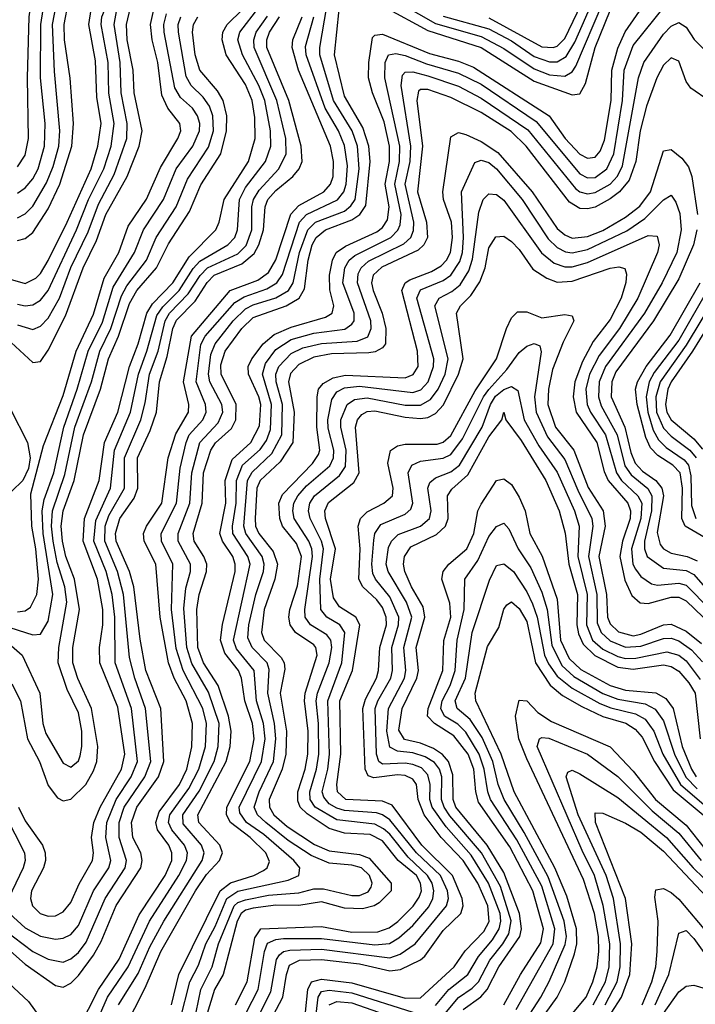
# Model space of a CAD drawing. Header units: inches. Extents: x 501365 to 657855, y 482276 to 547543.
# Tile 476 of 656: x 576575 to 578354, y 527071 to 529663. Entities that reach past the tile are written whole.
import ezdxf

# ---------------------------------------------------------------- set-up
doc = ezdxf.new("R2010")
doc.units = ezdxf.units.IN
doc.header["$MEASUREMENT"] = 0
doc.layers.add('A5572', color=7, linetype='Continuous')

msp = doc.modelspace()

# ---------------------------------------------------------------- linework, layer by layer
at = {"layer": 'A5572', "color": 5}
for points, elevation in [([(576550, 528979.9), (576590, 528968.9), (576617.8, 528982.2), (576630, 528994.5), (576650, 529028.6), (576700.8, 529130), (576763.2, 529270), (576781.2, 529330), (576789.6, 529390), (576778.7, 529458.7), (576774.9, 529554.9), (576757.5, 529650), (576763.9, 529690), (576807.2, 529790), (576816.9, 529830), (576813.9, 529850), (576803.3, 529870), (576743.1, 529943.1), (576717.6, 529990), (576717.7, 530000)], 3580), ([(576552.9, 528812.9), (576610, 528760.4), (576630, 528763.2), (576650, 528792.7), (576696.2, 528883.8), (576742.4, 529010), (576777.9, 529082.1), (576802.2, 529150), (576858.2, 529250), (576889.8, 529330), (576897.9, 529370), (576876.6, 529470), (576873.8, 529530), (576858.7, 529610), (576856.6, 529650), (576870.6, 529710), (576913.4, 529790), (576921.5, 529830), (576910.1, 529870), (576827, 529970), (576811.7, 530000)], 3520), ([(576570, 529275.9), (576590, 529305.9), (576598.6, 529350), (576596, 529510), (576600.4, 529670), (576609.2, 529730), (576629.2, 529810), (576626.7, 529830), (576599.2, 529890), (576581.3, 529970), (576581.5, 530000)], 3680), ([(576570, 529141.7), (576590, 529152.2), (576610, 529172.3), (576646.4, 529233.6), (576663.8, 529276.2), (576678.3, 529330), (576681.5, 529370), (576666.7, 529526.8), (576661.6, 529650), (576675.8, 529724.2), (576705.8, 529810), (576706, 529830), (576698.4, 529850), (576655.5, 529910), (576636.9, 529970), (576637.6, 530000)], 3640), ([(576570, 528914.3), (576590, 528909.8), (576610, 528911.9), (576630, 528924.4), (576650.2, 528949.8), (576725.3, 529110), (576756.9, 529190), (576796.7, 529270), (576815.9, 529330), (576824, 529390), (576809.8, 529469.8), (576808.7, 529550), (576790.3, 529650), (576791.3, 529670), (576841.5, 529790), (576852.9, 529830), (576850.5, 529850), (576840.8, 529870), (576773.5, 529950), (576748.4, 529990), (576746, 530000)], 3560), ([(576570, 529206.6), (576590, 529220.4), (576610, 529243.9), (576623.7, 529270), (576640.8, 529330), (576642.7, 529390), (576630.3, 529510), (576631, 529650), (576643.1, 529730), (576668.6, 529810), (576666.9, 529830), (576624.6, 529904.6), (576609.7, 529970), (576610.2, 530000)], 3660), ([(576570, 529082.1), (576590, 529086.9), (576610, 529103), (576650, 529165.2), (576681.2, 529230), (576712.8, 529330), (576716.7, 529390), (576708.7, 529508.7), (576693.6, 529610), (576692.3, 529650), (576703.6, 529710), (576736.3, 529790), (576742.9, 529830), (576727.3, 529867.3), (576683.4, 529923.4), (576661.7, 529981.7), (576661.3, 530000)], 3620), ([(576570, 528859.5), (576610, 528847.8), (576630, 528856), (576650, 528876.9), (576680, 528930), (576710, 529010.5), (576755.4, 529104.6), (576782.7, 529177.3), (576824.5, 529255.5), (576857.3, 529350), (576858.4, 529390), (576842.2, 529470), (576839.5, 529550), (576824, 529650), (576831.1, 529690), (576880.4, 529799.6), (576887.9, 529830), (576876.6, 529870), (576800.2, 529960.2), (576780.7, 529990), (576777.3, 530000)], 3540), ([(577810, 529667.9), (577950, 529591.3), (577979.2, 529590), (577990, 529593.5), (578010, 529613.8), (578119.4, 529840.6)], 3280), ([(576835.1, 527070), (576887.5, 527152.5), (576918, 527222), (576955.2, 527290), (577055.6, 527450), (577061, 527470), (577054.1, 527490), (577005.8, 527545.8), (577004.4, 527570), (577047.4, 527632.6), (577086.9, 527710), (577097.4, 527750), (577100.6, 527810), (577072.6, 527892.6), (577028.4, 527968.4), (577015.7, 528010), (577007.1, 528112.9), (577013.1, 528166.9), (577025.4, 528210), (577025.2, 528230), (576992.9, 528290), (576992.2, 528310), (577023, 528390), (577028.2, 528470), (577049.8, 528550), (577098.1, 528601.9), (577109.8, 528630), (577107.7, 528650), (577075.8, 528710), (577072.4, 528730), (577078.2, 528781.8), (577089.6, 528810), (577137.3, 528870), (577170, 528901.7), (577190, 528912.3), (577250, 528930.7), (577282.8, 528950), (577295.1, 528970), (577311.5, 529050), (577333.8, 529110), (577353.9, 529130), (577430, 529159.1), (577447.3, 529172.6), (577458.2, 529190), (577468.8, 529270), (577464.2, 529330), (577450.3, 529370), (577401.5, 529450), (577365.3, 529570), (577365.1, 529590), (577394.9, 529765.1)], 3240), ([(576974.8, 527070), (576994.2, 527150), (577102.8, 527370), (577130, 527391.3), (577191.9, 527410), (577216.8, 527423.2), (577227.1, 527430), (577233.3, 527446.7), (577223.4, 527470), (577181.8, 527510), (577130.4, 527550), (577120, 527570), (577121, 527590), (577180.8, 527710), (577192.5, 527770), (577187.9, 527810), (577167.9, 527870), (577159.2, 527930), (577151, 527950), (577115.2, 527995.2), (577104.4, 528030), (577109.1, 528070.9), (577142.2, 528210), (577143, 528230), (577136.1, 528250), (577109.2, 528290), (577102.5, 528310), (577118.1, 528390), (577116, 528450), (577135.1, 528504.9), (577184.2, 528550), (577206.3, 528593.7), (577209.7, 528650), (577205, 528670), (577177.5, 528730), (577176.8, 528750), (577186.1, 528770), (577216, 528810), (577245.5, 528834.5), (577290, 528853.3), (577380.4, 528879.6), (577398.3, 528890), (577402.6, 528910), (577391.8, 528951.8), (577390.7, 528990), (577398.5, 529030), (577408.4, 529050), (577432.9, 529067), (577515.8, 529104.2), (577530, 529115.8), (577543.8, 529136.2), (577547.9, 529170), (577537.8, 529230), (577548.6, 529290), (577548.8, 529330), (577534.4, 529394.4), (577503.8, 529470), (577493.1, 529510), (577494.2, 529550), (577504.2, 529615.8), (577510, 529622.5), (577530, 529624.4), (577654.2, 529574.2), (577730, 529553.9), (577770, 529538.1), (577968.7, 529410), (578011.4, 529350), (578050, 529308.7), (578070, 529298.3), (578090, 529301.2), (578102.9, 529317.1), (578114.3, 529345.7), (578132.2, 529450), (578134.2, 529530), (578150, 529588.2), (578168.9, 529631.1), (578250.8, 529749.2)], 3180), ([(577535.6, 529730), (577670, 529653.1), (577790, 529618.8), (577850, 529587.5), (577930, 529533.5), (577970, 529518), (578010, 529514.4), (578030, 529525.5), (578039.4, 529540.6), (578110, 529707.6)], 3240), ([(577690, 529672), (577810, 529639.2), (577870, 529607.3), (577930, 529566.4), (577970, 529552.3), (577990, 529552.4), (578013.7, 529566.3), (578036.6, 529603.4), (578091.3, 529728.7)], 3260), ([(576548.9, 527310), (576590, 527272.5), (576630, 527250.6), (576670, 527242.3), (576690, 527245), (576710, 527255.3), (576730, 527278.6), (576769.7, 527370), (576810.2, 527430), (576815.2, 527450), (576801.8, 527510), (576804.9, 527550), (576829.3, 527610), (576868.5, 527670), (576885.1, 527710), (576869.4, 527850), (576826.5, 527970), (576825.7, 528090), (576818.6, 528150), (576803.4, 528210), (576770.3, 528290), (576775.5, 528344.5), (576814.4, 528430), (576825.2, 528530), (576866.9, 528630), (576887.9, 528730), (576910.4, 528790), (576936, 528884), (576952.5, 528907.5), (576994.8, 528950), (577032.2, 529007.8), (577050, 529027.7), (577123.1, 529070), (577141.9, 529090), (577149, 529110), (577154.2, 529190), (577170, 529221.1), (577222.2, 529290), (577236.3, 529330), (577235.6, 529370), (577220.5, 529450), (577204.6, 529490), (577162.1, 529570), (577150, 529610), (577155.1, 529630), (577204.7, 529695.3)], 3360), ([(576570, 528104.6), (576590, 528106.9), (576603.6, 528116.4), (576620.2, 528150), (576624.7, 528190), (576618.1, 528270), (576607.4, 528330), (576605.2, 528414.8), (576638, 528542), (576690, 528674), (576724.5, 528790), (576770, 528887.5), (576797.9, 528982.1), (576836.2, 529050), (576860.7, 529119.3), (576909.6, 529190.5), (576946.1, 529273.9), (576991.7, 529350), (576999.2, 529370), (576997.3, 529390), (576965.4, 529430), (576950, 529464.1), (576939.4, 529550), (576924.2, 529610), (576920, 529650), (576928.9, 529690)], 3480), ([(576572.6, 527590), (576590, 527553.9), (576635.5, 527490), (576642.7, 527470), (576643.6, 527450), (576637.8, 527430), (576606.8, 527370), (576604, 527350), (576608.8, 527330), (576629.5, 527310), (576650, 527303.4), (576670, 527304.1), (576690, 527314.3), (576710, 527339), (576731.6, 527388.4), (576767.2, 527450), (576769.7, 527470), (576764.6, 527510), (576770.3, 527550), (576787.4, 527590), (576843.5, 527690), (576851.8, 527730), (576833.6, 527853.6), (576786.6, 527970), (576785.1, 528010), (576794.3, 528070), (576794.5, 528110), (576780, 528190), (576742.3, 528290), (576746.1, 528350), (576784.2, 528450), (576798.6, 528550), (576833.9, 528630), (576864.2, 528750), (576887, 528810), (576909.7, 528890.3), (576925, 528915), (576978.5, 528970), (577021.4, 529038.6), (577091.9, 529110), (577100.7, 529130), (577113.2, 529190), (577177.3, 529290), (577195, 529350), (577194.7, 529405.3), (577187.6, 529450), (577170, 529492.2), (577119.2, 529570), (577108.2, 529610), (577110.2, 529630), (577121.4, 529650), (577161.9, 529690)], 3380), ([(576770, 526846.9), (576905.9, 527114.1), (576946.9, 527210), (577037.9, 527370), (577067.3, 527412.7), (577101.7, 527450), (577109.4, 527470), (577102.1, 527490), (577046.7, 527550), (577043.9, 527570), (577118.5, 527710), (577129, 527750), (577132, 527790), (577125.2, 527830), (577097.7, 527910), (577059.5, 527970), (577044.7, 528010), (577041.6, 528110), (577048, 528150), (577067.2, 528210), (577068.1, 528230), (577060.4, 528250), (577034.3, 528290), (577031.8, 528310), (577056, 528390), (577058.8, 528470), (577078.1, 528530), (577090.6, 528549.4), (577133, 528587), (577144.5, 528610), (577145.1, 528650), (577105.7, 528730), (577105.2, 528754.8), (577116.1, 528790), (577160.2, 528850), (577190, 528878.8), (577276.8, 528910), (577311.3, 528930), (577325.2, 528954.8), (577334.6, 529030), (577345.6, 529070), (577355.9, 529090), (577380.3, 529110), (577450, 529135.7), (577470.4, 529150), (577486.4, 529173.6), (577497.6, 529290), (577494.5, 529330), (577478.7, 529378.7), (577430, 529461.5), (577404.4, 529570), (577416.3, 529690)], 3220), ([(576998, 527030), (577023.1, 527130), (577046, 527174), (577065.8, 527230), (577090, 527275.5), (577120.8, 527350), (577150, 527368.9), (577282.4, 527397.6), (577309.9, 527410.1), (577312.7, 527430), (577297.3, 527450), (577217.8, 527517.8), (577172.1, 527550), (577155.3, 527575.3), (577153.5, 527590), (577212.3, 527710), (577221.5, 527770), (577217.4, 527810), (577198.5, 527870), (577192.6, 527950), (577146.5, 528006.5), (577138.6, 528030), (577181.8, 528230), (577175.9, 528250), (577136.6, 528310), (577135.3, 528330), (577145, 528390), (577145.9, 528450), (577162.2, 528490), (577208.6, 528531.4), (577224.7, 528555.3), (577235.7, 528584.3), (577238.4, 528650), (577214.3, 528730), (577222.3, 528757.7), (577250, 528794.6), (577290, 528821.1), (577350, 528837.5), (577431.5, 528848.5), (577450, 528861.3), (577455.4, 528870), (577455.7, 528890), (577426, 528970), (577431, 529010), (577442.4, 529030), (577457.9, 529042.1), (577552.4, 529090), (577571, 529109), (577577, 529123), (577579.4, 529150), (577562.4, 529230), (577574.7, 529290), (577576.3, 529330), (577536.4, 529510), (577537.6, 529550), (577546.5, 529570), (577565.7, 529574.3), (577590, 529568.4), (577646.3, 529546.3), (577730, 529522.5), (577790, 529493), (577934.9, 529394.9), (578050, 529257.1), (578070, 529246.8), (578090, 529247.6), (578120.8, 529270), (578139.6, 529310), (578162.2, 529450), (578166.8, 529530), (578190, 529594.6), (578276.7, 529703.3)], 3160), ([(577536.1, 529696.1), (577650, 529634.5), (577790, 529589.7), (577930, 529501.3), (578030, 529465.2), (578050, 529467.5), (578064.7, 529495.3), (578090.3, 529590), (578130, 529687.2)], 3220), ([(576507.3, 527287.3), (576610, 527210.3), (576650, 527190.1), (576690, 527182.4), (576710, 527190.7), (576730, 527207.9), (576750, 527234.4), (576800.7, 527350), (576853.2, 527430), (576856.7, 527450), (576837.2, 527510), (576837.5, 527550), (576850.8, 527590), (576904.9, 527670), (576920.4, 527710), (576906.6, 527850), (576878.1, 527930), (576864.3, 527984.3), (576848.9, 528150), (576833, 528210), (576799.7, 528290), (576800.3, 528330), (576810, 528358), (576851.4, 528430), (576851.4, 528510), (576894.1, 528610), (576905.8, 528654.2), (576917.3, 528730), (576939.8, 528790), (576957.9, 528870), (576969.7, 528890.3), (577019.1, 528940.9), (577050.4, 528989.6), (577069.8, 529010), (577150, 529047), (577171.7, 529068.3), (577186.6, 529110), (577186.8, 529170), (577191.2, 529190), (577205.5, 529214.5), (577257.1, 529270), (577276.5, 529310), (577275.7, 529350), (577252.5, 529450), (577193, 529590), (577191.7, 529610), (577197.5, 529630), (577227.5, 529672.5)], 3340), ([(576518.7, 527238.7), (576590, 527176.9), (576670, 527120.7), (576690, 527116.6), (576710, 527126.4), (576730, 527146.9), (576770, 527200.4), (576790, 527236.5), (576829.2, 527330.8), (576894.1, 527430), (576897.8, 527450), (576893.9, 527470), (576873.4, 527510), (576869.5, 527550), (576883.9, 527590), (576940.6, 527670), (576954.6, 527710), (576946.6, 527850), (576907.2, 527950), (576892.2, 528032.2), (576875.6, 528170), (576864.6, 528210), (576829.8, 528290), (576827.3, 528310), (576839.2, 528350), (576876.6, 528403.4), (576886.3, 528430), (576885.8, 528510), (576918.8, 528581.2), (576935.6, 528630), (576943.3, 528710), (576963.8, 528776.1), (576978.2, 528850), (576988.2, 528871.8), (577037.7, 528922.3), (577069.1, 528970.9), (577087.3, 528990), (577159.7, 529020.3), (577192.7, 529047.3), (577205.3, 529070), (577217.4, 529110), (577221.6, 529170), (577228.4, 529190), (577250, 529213.6), (577294.7, 529250), (577310.8, 529270), (577319.2, 529290), (577316.6, 529330), (577283.8, 529450), (577226.1, 529590), (577225.6, 529610), (577232.6, 529630), (577259.4, 529670)], 3320), ([(576530, 528068.7), (576610, 528043.7), (576630, 528045.4), (576650, 528079.7), (576662.5, 528150), (576637, 528310), (576634.5, 528370), (576640.2, 528399.8), (576665.1, 528470), (576691.5, 528590), (576726.9, 528690), (576756, 528790), (576793.2, 528866.8), (576821.6, 528958.4), (576877.5, 529050), (576900.9, 529110), (576953.9, 529190), (576987.5, 529270), (577031.5, 529330), (577048.7, 529370), (577049.7, 529390), (577043.7, 529410), (577029.9, 529430), (576998.4, 529458.4), (576983.8, 529483.8), (576955.7, 529630), (576954.4, 529650), (576962.1, 529677.9)], 3460), ([(576554.3, 528014.3), (576581.9, 527990), (576628.2, 527890), (576636.1, 527810), (576644.2, 527784.2), (576690, 527705.6), (576710, 527695.5), (576730, 527712), (576734.5, 527725.5), (576739.3, 527750), (576739, 527790), (576730, 527838.7), (576700, 527900), (576676.5, 527970), (576678.2, 528010), (576699.3, 528130), (576693.9, 528170), (576674.2, 528234.2), (576663.7, 528290), (576659.4, 528330), (576662, 528370), (576694, 528466), (576720.9, 528590), (576764.3, 528710), (576786, 528790), (576815.6, 528850), (576843.8, 528936.2), (576857.8, 528962.2), (576908.9, 529030), (576934.9, 529090), (576986.9, 529170), (577016.8, 529243.2), (577072.8, 529327.2), (577085.2, 529370), (577083.5, 529410), (577075.1, 529435.1), (577058.7, 529458.7), (577026.9, 529490), (577013.4, 529513.4), (576993, 529630), (576992.8, 529650), (576999.3, 529670)], 3440), ([(576554.8, 527914.8), (576578, 527870), (576595.7, 527770), (576627.6, 527710), (576650, 527646.9), (576674.6, 527614.6), (576690, 527606.9), (576710, 527611.1), (576749.4, 527650), (576770, 527685.7), (576778.2, 527710), (576781.2, 527750), (576764.4, 527850), (576728.6, 527928.6), (576715.4, 527970), (576714.9, 528010), (576732.5, 528110), (576719.3, 528190), (576696.7, 528250), (576688.1, 528290), (576684.9, 528330), (576690.3, 528370), (576719.1, 528450), (576743.4, 528570), (576788.3, 528690), (576809.5, 528770.5), (576835.9, 528830), (576864.2, 528915.8), (576884.2, 528950), (576935.9, 529010), (576966.9, 529073.1), (577022.3, 529157.7), (577051.8, 529228.2), (577105.1, 529310), (577120.2, 529370), (577120.3, 529410), (577111, 529450), (577095.9, 529475.9), (577049.3, 529530), (577037.7, 529570), (577030.7, 529630), (577033.3, 529650), (577044.6, 529670)], 3420), ([(576730, 527006.5), (576782.5, 527110), (576837.3, 527190), (576890, 527306.8), (576958.4, 527410), (576975.7, 527450), (576975.8, 527470), (576968.3, 527490), (576938.3, 527530), (576933.8, 527550), (576942.5, 527577.5), (576995.7, 527650), (577015.2, 527690), (577028.7, 527748.7), (577030.5, 527810), (577013.6, 527870), (576981.6, 527930), (576966.9, 527970), (576944.9, 528090), (576933.4, 528230), (576903.2, 528290), (576901, 528310), (576908.8, 528330), (576950, 528390), (576965.8, 528510), (576986.8, 528573.2), (577019.4, 528630), (577020.6, 528650), (577006.4, 528710), (577027.8, 528830), (577129.2, 528950), (577202.6, 528977.4), (577230, 528997.3), (577249.2, 529030.8), (577289.2, 529150.8), (577310, 529173.8), (577375.7, 529210), (577393.2, 529230), (577400.1, 529250), (577401.7, 529290), (577393.4, 529330), (577309.5, 529530), (577292.2, 529590), (577294.6, 529610), (577319.2, 529670)], 3280), ([(576741, 526939), (576806.3, 527090), (576860.9, 527170), (576917.4, 527290), (576994.2, 527410), (577014.8, 527450), (577016.8, 527470), (577009.1, 527490), (576975.6, 527530), (576967.2, 527550), (576970.6, 527570), (577020.5, 527639.5), (577046.7, 527690), (577064.6, 527750), (577067.5, 527810), (577057.8, 527850), (577005.3, 527950), (576987.5, 528007.5), (576974.6, 528110), (576978.2, 528230), (576948.6, 528290), (576947.7, 528310), (576987.9, 528390), (576997.7, 528482.3), (577013.4, 528550), (577021.9, 528570), (577057.1, 528610), (577066.2, 528630), (577064.8, 528650), (577040.1, 528710), (577051.9, 528808.1), (577063.8, 528830), (577141.6, 528918.4), (577166.3, 528933.7), (577225.6, 528954.4), (577252.1, 528970), (577267.5, 528992.5), (577311.7, 529130), (577330, 529150.4), (577411.7, 529188.3), (577428.4, 529210), (577434.5, 529230), (577438.2, 529278.2), (577430, 529332.1), (577414.2, 529370), (577379.2, 529430), (577329.1, 529570), (577328, 529592), (577349.5, 529670)], 3260), ([(577039.5, 527050), (577052.1, 527110), (577082, 527170), (577099, 527230), (577140, 527330), (577150, 527339), (577170, 527346.5), (577230, 527358), (577310, 527364.2), (577350, 527375.4), (577375.3, 527375.3), (577450, 527357.8), (577470, 527357.8), (577492.9, 527367.1), (577500.2, 527379.8), (577503.4, 527390), (577496.3, 527410), (577475.4, 527430), (577450, 527437.3), (577390, 527442.8), (577342.5, 527462.5), (577282.3, 527502.3), (577223.4, 527550), (577201.1, 527570), (577192.9, 527590), (577205.8, 527630), (577243.1, 527710), (577249.7, 527770), (577246.3, 527810), (577228.3, 527890), (577232.5, 527952.5), (577226.8, 527970), (577187.6, 528010), (577175.9, 528035.9), (577178.6, 528070), (577197, 528150), (577217.3, 528210), (577219.2, 528230), (577213.7, 528250), (577170.3, 528310), (577165.3, 528330), (577175, 528450), (577187.7, 528472.3), (577238.9, 528521.1), (577265, 528570), (577267.2, 528650), (577250.8, 528710), (577249.8, 528730), (577257.5, 528750), (577290, 528784.5), (577320.7, 528799.3), (577370, 528810.3), (577463.3, 528816.7), (577491.7, 528828.3), (577500.8, 528850), (577499.9, 528870), (577464.2, 528970), (577466.2, 528993.8), (577473.8, 529010), (577493.1, 529026.9), (577586.9, 529073.1), (577605.3, 529090), (577612.4, 529107.6), (577613.1, 529130), (577590.1, 529229.9), (577602.9, 529290), (577605.1, 529330), (577579.8, 529490), (577582.9, 529517.1), (577590, 529524.6), (577610, 529525.6), (577650, 529514.8), (577730, 529487.8), (577790, 529456.5), (577912.6, 529372.6), (578038.3, 529218.3), (578050, 529209.4), (578070, 529204.5), (578090, 529208.1), (578130, 529230.3), (578148.8, 529251.2), (578162, 529278), (578204.4, 529510), (578217.8, 529550), (578270, 529624.4), (578290, 529645.5), (578310, 529655.2), (578330, 529643.5), (578351, 529611), (578410, 529551.3)], 3140), ([(578390, 529449.6), (578342.3, 529482.3), (578330, 529500.2), (578310, 529553.9), (578290, 529562.7), (578270, 529542.8), (578252.3, 529510), (578225, 529435), (578208.9, 529370), (578196.9, 529290), (578179.3, 529240.7), (578154.5, 529210), (578130, 529191.2), (578090, 529169.8), (578070, 529164.8), (578050, 529166.2), (578022.7, 529182.7), (577908.4, 529330), (577868.6, 529368.6), (577790, 529418.4), (577710, 529458.4), (577650, 529479.4), (577630, 529479.3), (577625, 529475), (577620.8, 529450), (577635.9, 529330), (577622.6, 529210), (577646.5, 529130), (577649.2, 529090), (577639.4, 529070), (577623.9, 529056.1), (577528.6, 529011.4), (577505.6, 528990), (577501.7, 528970), (577505.6, 528950), (577529.6, 528890), (577539.4, 528850), (577538.2, 528810), (577530, 528798.9), (577511.3, 528788.7), (577494, 528786), (577396.4, 528783.6), (577350, 528775), (577310, 528755.4), (577288, 528732), (577283, 528710), (577297.7, 528630), (577294, 528550), (577260.6, 528499.4), (577208.2, 528450), (577199.6, 528430), (577195, 528350), (577196.4, 528330), (577204.7, 528310), (577242.9, 528262.9), (577254.3, 528230), (577247, 528190), (577218.9, 528110), (577211.5, 528050), (577218.8, 528030), (577263.6, 527983.6), (577271.5, 527970), (577273.1, 527953.1), (577261.2, 527890), (577277.5, 527790), (577276.1, 527730), (577266.6, 527690), (577231.8, 527610), (577233, 527590), (577244.2, 527570), (577279.4, 527539.4), (577351.5, 527491.5), (577390, 527475), (577470, 527465.7), (577495.4, 527455.4), (577553.3, 527390), (577553.1, 527370), (577521.8, 527338.2), (577508.3, 527330), (577477.9, 527322.1), (577430, 527324.4), (577370, 527341), (577310, 527331.5), (577250, 527331.7), (577190, 527324.4), (577170, 527318.8), (577158.6, 527310), (577148.1, 527290), (577110.7, 527150), (577088, 527110), (577055.8, 527004.2)], 3120), ([(577143.5, 527070), (577174.6, 527130), (577194.2, 527245.8), (577209.9, 527270), (577370, 527275.6), (577450, 527260.9), (577518.5, 527261.5), (577547.7, 527272.3), (577570.8, 527289.2), (577610.8, 527329.2), (577627, 527353), (577632.6, 527370), (577630.8, 527390), (577619.6, 527410), (577572, 527450), (577530, 527501.4), (577497.8, 527517.8), (577430, 527521.9), (577390, 527533.5), (577332.1, 527572.1), (577314, 527590), (577307.1, 527607.1), (577307.8, 527630), (577326.8, 527690), (577333.8, 527730), (577334.5, 527790), (577324.9, 527870), (577326.4, 527890), (577358.1, 527990), (577355.3, 528010), (577350, 528017.1), (577301.8, 528050), (577287, 528070), (577283.8, 528090), (577286.8, 528110), (577307, 528173), (577316.8, 528250), (577304.1, 528284.1), (577267.6, 528330), (577259.8, 528350), (577257.9, 528390), (577266.8, 528413.2), (577345.7, 528494.3), (577361.9, 528518.1), (577365.4, 528530), (577357.4, 528590), (577358.2, 528670), (577362, 528690), (577374.4, 528705.6), (577400.2, 528719.8), (577432.9, 528727.1), (577590, 528719.9), (577611.2, 528728.8), (577624.1, 528750), (577622.3, 528790), (577581.4, 528950), (577590, 528970), (577602, 528978), (577659.6, 529000.4), (577685, 529015), (577699.1, 529030), (577709.1, 529050), (577714.9, 529090), (577712.3, 529130), (577690.8, 529190), (577689.1, 529210), (577710, 529354.5), (577730, 529365.7), (577750, 529360.5), (577790, 529342.1), (577833.7, 529313.7), (577924.2, 529210), (577990, 529113.3), (578010, 529096.2), (578030, 529088.1), (578070, 529092.4), (578110, 529108.4), (578170, 529142.9), (578207.6, 529172.4), (578236.1, 529210), (578270, 529318), (578290, 529321.5), (578318, 529298), (578335.4, 529275.4), (578344.2, 529250), (578359.6, 529150)], 3080), ([(577171.1, 527048.9), (577202.9, 527110), (577219.5, 527210), (577228.1, 527231.9), (577250, 527242.1), (577270, 527244.6), (577370, 527244.6), (577510, 527227.3), (577548.6, 527231.4), (577573.5, 527246.5), (577610, 527278.8), (577652.5, 527327.5), (577663.2, 527350), (577665.2, 527370), (577660.9, 527390), (577649.2, 527410), (577598, 527458), (577550, 527518.7), (577533.4, 527533.4), (577510, 527544.9), (577410, 527556.5), (577352.8, 527590), (577340.4, 527610), (577338.7, 527630), (577356.6, 527690), (577362.4, 527730), (577361.8, 527810), (577355.6, 527870), (577359, 527890), (577390, 527970), (577396.7, 528010), (577394, 528030), (577383.9, 528043.9), (577340.8, 528070), (577326.5, 528090), (577325.6, 528110), (577345.8, 528250), (577344.5, 528270), (577336.8, 528290), (577298.3, 528350), (577294, 528370), (577296.6, 528390), (577307.2, 528410), (577330, 528435.8), (577391.4, 528488.6), (577401.4, 528510), (577402.1, 528530), (577387.6, 528587.6), (577386.5, 528610), (577396.9, 528663.1), (577410, 528683), (577430, 528694), (577470, 528698.2), (577610, 528681.5), (577631, 528689), (577650.7, 528710), (577665, 528750), (577665.2, 528770), (577620.9, 528930), (577630, 528951.4), (577690, 528976.8), (577709.8, 528990.2), (577734, 529026), (577740.6, 529050), (577743.4, 529090), (577738.1, 529210), (577773, 529287), (577790, 529293.1), (577810, 529286.6), (577830, 529270.6), (577898.2, 529190), (577966.1, 529086.1), (577990, 529063.2), (578012, 529052), (578030, 529049.5), (578070, 529058), (578173.2, 529106.8), (578220.6, 529139.4), (578270, 529188.4), (578290, 529201.3), (578302.6, 529182.6), (578312.7, 529152.7), (578316.4, 529110), (578305.5, 529050), (578266.1, 528970), (578219.6, 528890), (578117.6, 528750), (578100.8, 528710), (578098.7, 528670), (578106.1, 528646.1), (578148.1, 528570), (578168.4, 528488.4), (578184.6, 528464.6), (578228.5, 528428.5), (578239.7, 528410), (578238.2, 528370), (578219.8, 528290), (578219.8, 528270), (578227.3, 528250), (578270, 528219.3), (578330, 528213.2), (578350, 528202.6), (578410, 528133.3)], 3060), ([(577196, 527024), (577236.1, 527103.9), (577251.3, 527188.8), (577258.9, 527201.1), (577269.7, 527210.3), (577286.2, 527213.8), (577370, 527216), (577550, 527193.7), (577576.6, 527203.4), (577616.2, 527230), (577699, 527330), (577703.7, 527350), (577701.5, 527370), (577682.7, 527410), (577619.5, 527470), (577550, 527556.4), (577530, 527570.1), (577514.7, 527574.7), (577430, 527581.2), (577410, 527587.5), (577390, 527599), (577376, 527616), (577371.9, 527630), (577386.8, 527690), (577391.1, 527730), (577386.7, 527870), (577423, 527970), (577431.2, 528050), (577418, 528070), (577383.9, 528090), (577367.9, 528110), (577365.1, 528190), (577375, 528270), (577370.2, 528290.2), (577339.9, 528350), (577335.6, 528370), (577339, 528390), (577351.2, 528410), (577417.2, 528462.8), (577433.1, 528486.9), (577434.6, 528530), (577420.7, 528590), (577420.5, 528610), (577437.2, 528650), (577457.1, 528662.9), (577490, 528667.7), (577590, 528648.1), (577630, 528648.2), (577656.9, 528663.1), (577677.2, 528690), (577695.4, 528730), (577703, 528770), (577667.7, 528910), (577679.3, 528930), (577712.6, 528947.4), (577734.9, 528965.1), (577758, 529002), (577767.6, 529032.4), (577783.8, 529156.2), (577795.2, 529190), (577810, 529204.5), (577830, 529202.5), (577850, 529187.7), (577949, 529049), (577981.9, 529021.9), (578010, 529012.2), (578030, 529012.6), (578070, 529023.5), (578230, 529094.9), (578253, 529093), (578258.2, 529070), (578254.1, 529050), (578202.5, 528930), (578154.2, 528850), (578100.6, 528779.4), (578075, 528730), (578065.6, 528690), (578069.2, 528650), (578077.7, 528630), (578117.6, 528570), (578146.1, 528470), (578159.6, 528450), (578202.3, 528410), (578212.6, 528390), (578210, 528350), (578186, 528270), (578189.3, 528230), (578196.4, 528216.4), (578210, 528197.4), (578238.2, 528178.2), (578254.6, 528174.6), (578310, 528179.8), (578330, 528174.8), (578392.6, 528110)], 3040), ([(577225.5, 527010), (577268, 527090), (577277.4, 527150), (577286, 527174), (577312.3, 527187.7), (577370, 527189), (577470, 527177.9), (577550, 527159.4), (577577.4, 527162.6), (577630, 527187.8), (577641.9, 527198.1), (577690, 527265.8), (577736.3, 527310), (577742.6, 527330), (577740.5, 527350), (577714.7, 527410), (577633.8, 527490), (577555.5, 527595.5), (577530, 527606.1), (577433.9, 527610), (577411.8, 527630), (577410.3, 527650), (577420.3, 527730), (577418.5, 527870), (577451.2, 527950), (577470.7, 528070), (577459.8, 528090), (577417.4, 528117.4), (577401.1, 528141.1), (577393.6, 528190), (577406.5, 528270), (577380.1, 528350), (577378.9, 528370), (577388.1, 528391.9), (577455.2, 528444.8), (577469.3, 528470), (577459.5, 528590), (577465, 528610), (577476.4, 528623.6), (577490, 528631.3), (577510, 528633), (577590, 528616.5), (577630, 528613), (577650, 528616.1), (577670, 528626.3), (577690.5, 528649.5), (577730.5, 528730), (577742.5, 528770), (577724.8, 528890), (577735.6, 528910), (577762.8, 528937.2), (577787, 528973), (577801, 529010), (577810, 529062.2), (577828.4, 529091.6), (577850, 529093), (577870, 529078.7), (577890, 529058.2), (577926.4, 529006.4), (577962.7, 528982.7), (577990, 528971.7), (578030, 528974.7), (578130, 529008.9), (578152.2, 529012.2), (578168.4, 529008.4), (578172.9, 528992.9), (578170.7, 528970.7), (578158.2, 528930), (578130, 528873.8), (578084.6, 528815.4), (578056.5, 528763.5), (578036.8, 528710), (578032.3, 528670), (578040.5, 528630), (578094.4, 528550), (578113.8, 528473.8), (578124.7, 528450), (578176.2, 528390), (578183.1, 528370), (578182, 528350), (578161.9, 528290), (578154.8, 528250), (578167.9, 528187.9), (578187, 528147), (578208.3, 528128.3), (578230, 528125.9), (578290, 528143.1), (578310, 528142.9), (578330, 528132.8), (578374.6, 528090)], 3020), ([(578357.3, 529110), (578348.8, 529070), (578310, 528980.4), (578243.7, 528870), (578144.3, 528735.7), (578133.6, 528710), (578131.9, 528670), (578168.1, 528590), (578183.8, 528523.8), (578195.7, 528495.7), (578214.7, 528474.7), (578250, 528450), (578265.7, 528430), (578269.9, 528409.9), (578253.3, 528313.3), (578261.3, 528281.3), (578269.9, 528269.9), (578290, 528258.3), (578332.1, 528250), (578358.2, 528238.2)], 3080), ([(578390, 528292.8), (578327.1, 528330), (578318.1, 528350), (578320.3, 528430), (578313.7, 528470), (578294.4, 528490), (578255.3, 528515.3), (578236.1, 528536.1), (578223.4, 528563.4), (578200.6, 528650), (578196.5, 528690), (578201.5, 528710), (578224.6, 528750), (578287.5, 528832.5), (578366.9, 528970)], 3120), ([(578390, 528958.5), (578310, 528819), (578245.8, 528734.2), (578232.6, 528710), (578224.6, 528670), (578228.7, 528630), (578242.8, 528582.8), (578257.2, 528557.2), (578276.9, 528536.9), (578324.5, 528504.5), (578335.7, 528490), (578342.1, 528462.1), (578343.7, 528383.7), (578355.5, 528350)], 3140), ([(578404.1, 528930), (578330, 528805.8), (578261.1, 528710), (578249.9, 528670.1), (578251.3, 528630), (578270, 528588.1), (578290, 528566.9), (578339.6, 528530), (578355.8, 528510)], 3160), ([(578419.7, 528910), (578345.9, 528790), (578290.2, 528710), (578281.6, 528690), (578275.1, 528650), (578279.1, 528630), (578290.3, 528610), (578350, 528559.8), (578372.2, 528532.2)], 3180), ([(577327.6, 527050), (577333.6, 527110), (577343.9, 527130), (577370, 527137.1), (577450, 527127.8), (577590, 527087.2), (577630, 527088.1), (577719, 527170), (577747.7, 527212.3), (577797, 527263), (577810.9, 527289.1), (577808, 527330), (577781, 527390), (577743.1, 527450), (577684.8, 527510), (577639.8, 527570), (577624.2, 527610), (577619.5, 527650), (577610, 527664), (577590, 527673.7), (577570, 527675.5), (577507.5, 527667.5), (577492.8, 527672.8), (577484.4, 527690), (577478.7, 527850), (577485.3, 527874.7), (577514.6, 527930), (577520, 527950), (577523.1, 528010), (577540.5, 528070), (577539.9, 528090), (577530, 528115.5), (577515.8, 528135.8), (577478.7, 528170), (577468.5, 528190), (577471.6, 528270), (577466.5, 528330), (577472.4, 528350), (577490, 528367.8), (577533.7, 528390), (577556.3, 528410), (577558.8, 528430), (577544.5, 528495.5), (577551.2, 528528.8), (577570, 528541.4), (577590, 528545.3), (577674.2, 528545.8), (577690, 528550.7), (577710, 528568), (577774, 528686), (577830.2, 528770), (577857, 528850), (577870, 528878.3), (577885.9, 528894.1), (577910, 528893.6), (577950, 528878.3), (578010, 528886.7), (578030, 528883.5), (578033.8, 528870), (578005.6, 528814.4), (577977.7, 528742.3), (577967.6, 528690), (577965.5, 528650), (577985.9, 528590), (578033.7, 528530), (578071.8, 528431.8), (578111.3, 528370), (578116.1, 528330), (578099.4, 528250), (578120, 528150), (578122.8, 528090), (578130, 528072.8), (578151.9, 528051.9), (578190, 528041.4), (578210, 528045), (578270, 528070), (578290, 528071.7), (578330, 528052.9), (578370, 528021.3)], 2980), ([(577670, 527067.9), (577705, 527110), (577755, 527150), (577782.8, 527197.2), (577819.6, 527240.4), (577837.1, 527270), (577841.7, 527290), (577840.1, 527310), (577809.3, 527390), (577763.9, 527463.9), (577698.2, 527538.2), (577661, 527590), (577655, 527610), (577655.6, 527650), (577650, 527675.6), (577633.3, 527693.3), (577610, 527702.6), (577590, 527706.1), (577530, 527703.1), (577521, 527710), (577514.4, 527730), (577511.5, 527850), (577518, 527870), (577552, 527930), (577556.3, 527950), (577554.7, 528010), (577572.5, 528070), (577573.7, 528090), (577550, 528143.8), (577511.8, 528190), (577505.3, 528205.3), (577502.5, 528230), (577507.2, 528292.8), (577510.5, 528310), (577525.8, 528334.2), (577590, 528361.7), (577605.1, 528374.9), (577609.9, 528390.1), (577598.1, 528470), (577607.6, 528490), (577630, 528500.7), (577690, 528508.5), (577710, 528518.2), (577740.8, 528559.2), (577796.1, 528670), (577810.1, 528689.9), (577858, 528742), (577890, 528787), (577910, 528803.8), (577929.2, 528810.8), (577944.1, 528804.1), (577948.3, 528788.3), (577930.2, 528670), (577934.9, 528630), (577964.5, 528564.5), (578010, 528505.6), (578044.1, 528424.1), (578081.4, 528350), (578084, 528330), (578072.2, 528250), (578094.8, 528150), (578095.3, 528075.3), (578105.8, 528050), (578130, 528027.8), (578170, 528010.8), (578210, 528013.8), (578270, 528034.1), (578290, 528034.8), (578310, 528028), (578344.1, 528004.1), (578372.4, 527972.4)], 2960), ([(576505.7, 528725.7), (576596.1, 528550), (576603.3, 528510), (576598.9, 528481.1), (576583.9, 528450), (576525.8, 528394.2)], 3480), ([(577690, 527041.1), (577730, 527089), (577766.8, 527113.2), (577783.2, 527130), (577813, 527187), (577847.4, 527230), (577863, 527257), (577869, 527291), (577840.8, 527380.9), (577791.3, 527470), (577707.3, 527567.4), (577692.7, 527590), (577685.7, 527610), (577686.2, 527670), (577680.6, 527690), (577667.6, 527707.6), (577642.9, 527722.9), (577610, 527733.4), (577570, 527737.8), (577550, 527747.6), (577542, 527790), (577546.2, 527850), (577587.9, 527930), (577591.5, 527950), (577586.7, 528010), (577607.9, 528090), (577593.7, 528130), (577545.7, 528210), (577540.4, 528230), (577546.6, 528273.4), (577554, 528290), (577571.9, 528308.1), (577630.5, 528329.5), (577654.5, 528350), (577658.4, 528370), (577649.7, 528430), (577655.2, 528444.8), (577670, 528457.3), (577710, 528472.4), (577732.9, 528490), (577792.4, 528590), (577814.6, 528650), (577828.2, 528671.8), (577850, 528689.4), (577870, 528697), (577886.9, 528686.9), (577902.9, 528610), (577941.5, 528541.5), (577990, 528472.2), (578035.4, 528370), (578047.8, 528330), (578044.7, 528250), (578069.5, 528150), (578067.7, 528070), (578083.5, 528030), (578110, 528006.3), (578150, 527986.5), (578170, 527981.8), (578197.5, 527982.5), (578278.8, 527998.8), (578310, 527990.2), (578330, 527975), (578366.3, 527926.3)], 2940), ([(577742.3, 527057.7), (577788.9, 527091.1), (577806, 527110), (577836.5, 527170), (577891.5, 527250), (577896.4, 527270), (577890.9, 527310), (577850, 527418.4), (577806.1, 527490), (577723.4, 527590), (577716.3, 527610), (577715.5, 527675.5), (577704.1, 527710), (577688.5, 527728.5), (577664.9, 527744.9), (577630, 527758.9), (577588.5, 527768.5), (577573, 527793), (577582.2, 527850), (577620.9, 527930), (577624.8, 527950), (577619.4, 528010), (577642, 528090), (577637.1, 528117.1), (577606.5, 528170), (577589.5, 528210), (577585.5, 528230), (577588, 528250), (577604.8, 528275.2), (577672.1, 528307.9), (577696.5, 528330), (577703.1, 528350), (577701.5, 528410), (577713.3, 528426.8), (577755.3, 528464.7), (577810, 528564.7), (577844.4, 528610), (577850, 528630.1), (577854.8, 528610), (577895.2, 528555.2), (577959.9, 528450), (577995.3, 528370), (578011.5, 528311.5), (578020.4, 528230), (578043.8, 528150), (578042, 528070), (578046.3, 528046.3), (578058.8, 528018.8), (578088.9, 527988.9), (578150, 527958.7), (578190, 527953.2), (578270, 527964.5), (578290, 527960.3), (578310, 527947.9), (578336.9, 527916.9), (578353, 527890), (578366.5, 527770)], 2920), ([(577850, 527070), (577893.9, 527150), (577947.4, 527232.6), (577953.8, 527270), (577926.1, 527370), (577865.3, 527485.3), (577783.4, 527603.4), (577775.7, 527630), (577771.2, 527690), (577756.2, 527730), (577718.1, 527778.1), (577667.3, 527810), (577648.9, 527830), (577650.3, 527850), (577689.5, 527950), (577691.5, 528028.5), (577710.1, 528090), (577707.4, 528127.4), (577686.8, 528190), (577690.3, 528210), (577704.8, 528230), (577752.7, 528270), (577771.1, 528310), (577781.4, 528370), (577790, 528387.9), (577830, 528450.1), (577850, 528454.5), (577870, 528439.3), (577890, 528406.2), (577905.5, 528370), (577918.3, 528310), (577950.9, 528250.9), (577990, 528138), (577998.9, 528030), (578021.7, 527981.7), (578052.5, 527952.5), (578130, 527909.9), (578170, 527898.4), (578250, 527891.2), (578276.5, 527876.5), (578295.3, 527850), (578319.5, 527750), (578343.4, 527690), (578356.1, 527670)], 2880), ([(577882.6, 527057.4), (577979.6, 527230), (577983.9, 527270), (577950, 527382.5), (577884.1, 527504.1), (577814.9, 527610), (577807.5, 527630), (577798.3, 527690), (577785.2, 527730), (577750, 527787.3), (577728.3, 527808.3), (577693.7, 527830), (577683.7, 527850), (577687.7, 527870), (577708.1, 527910), (577721.3, 527950), (577727.2, 528030), (577745.5, 528110), (577747, 528190), (577780.9, 528239.1), (577810, 528302.8), (577830, 528328.6), (577850, 528337.8), (577862.7, 528322.7), (577887.7, 528270), (577920.4, 528220.4), (577950, 528156), (577963.7, 528110), (577976.5, 528016.5), (578002.8, 527962.8), (578033.7, 527933.7), (578110, 527889.6), (578150, 527874.4), (578222.1, 527862.1), (578248.2, 527848.2), (578270, 527817.7), (578298.9, 527730), (578329.1, 527669.1), (578358.6, 527638.6)], 2860), ([(577908.3, 527030), (577946.7, 527090), (577969.1, 527130.9), (578011.3, 527228.7), (578014.5, 527250), (578008.8, 527290), (577966.7, 527406.7), (577903.6, 527523.6), (577850.3, 527610), (577835.1, 527650), (577820.8, 527710), (577793, 527773), (577761.1, 527821.1), (577726.6, 527850), (577721.9, 527870), (577749.1, 527930), (577766.2, 528050), (577812.1, 528187.9), (577830, 528226), (577850, 528230.7), (577874.8, 528210), (577910, 528157), (577925.3, 528125.3), (577937.7, 528090), (577956.8, 527990), (577967.1, 527967.1), (577990, 527935), (578030, 527902.9), (578102.8, 527862.8), (578131.4, 527851.4), (578196, 527836), (578221.5, 527821.5), (578244.5, 527790), (578268.6, 527730), (578314.5, 527650), (578407.7, 527570)], 2840), ([(577874.9, 526930), (577990.4, 527090), (578010.4, 527130), (578035.9, 527204.1), (578041.9, 527230), (578041.2, 527270), (578015.6, 527355.6), (577983.7, 527430), (577876.8, 527630), (577843, 527730), (577775.6, 527870), (577774, 527890), (577807.1, 528012.9), (577836.6, 528063.4), (577850, 528111.5), (577857.3, 528122.7), (577870, 528130.6), (577890, 528113.1), (577910, 528078.7), (577932.8, 527970), (577971.3, 527911.3), (578003.8, 527883.8), (578054.6, 527854.6), (578110, 527828.8), (578170.9, 527810.9), (578195.8, 527795.8), (578214.1, 527774.1), (578246.6, 527710), (578295.3, 527635.3), (578374.8, 527570)], 2820), ([(577999.5, 527010), (578066.3, 527090), (578084.3, 527130), (578095.7, 527170), (578100.2, 527210), (578099.2, 527250), (578088.1, 527310), (578059.4, 527399.4), (577910, 527717.2), (577889.6, 527770), (577880.7, 527830), (577890, 527871.4), (577910, 527870.1), (577939.5, 527839.5), (577975.2, 527815.2), (578130, 527749.2), (578190, 527684.9), (578248.5, 527610), (578330, 527543.1), (578379.8, 527479.8)], 2780), ([(578085.2, 527070), (578117.1, 527130), (578127.1, 527170), (578128.4, 527230), (578111.6, 527331.6), (578088.1, 527410), (578055.6, 527475.6), (577937.7, 527750), (577943.2, 527770), (577950, 527773.6), (577967.9, 527772.1), (578070, 527729.5), (578150, 527670.6), (578240, 527580), (578310, 527521.8), (578369.4, 527450)], 2760), ([(578116.6, 527070), (578147.9, 527130), (578155.7, 527170), (578156.8, 527230), (578138.1, 527350), (578119.2, 527410), (578045.2, 527570), (578013.8, 527670), (578018.2, 527681.8), (578030, 527687.7), (578050, 527678), (578150, 527615.8), (578277.5, 527510), (578348.4, 527430), (578430, 527351.5)], 2740), ([(576537, 527570), (576588.5, 527470), (576589.6, 527450), (576584.4, 527430), (576546, 527350)], 3360), ([(578132.5, 527047.5), (578159.7, 527090), (578181.7, 527150), (578186.2, 527230), (578169.8, 527350), (578091.1, 527550), (578090, 527575.5), (578110, 527573.9), (578170, 527547.8), (578210, 527524), (578270, 527474.4), (578397.9, 527337.9)], 2720), ([(578213.4, 527070), (578239.5, 527130), (578250, 527170), (578253.6, 527210), (578256.2, 527290), (578246.9, 527353.1), (578250, 527372.1), (578270, 527375.7), (578290, 527365.6), (578310, 527348.3), (578390, 527252.9)], 2680), ([(578248.4, 527070), (578284.3, 527150), (578310, 527258), (578330, 527265.2), (578350, 527244.5), (578389.2, 527189.2)], 2660), ([(576546.9, 527126.9), (576598.7, 527078.7), (576650, 527006.2)], 3280), ([(578230, 526990.1), (578310, 527103.8), (578330, 527119.3), (578350, 527121.1), (578435.9, 527095.9)], 2640), ([(577354.1, 527030), (577361.3, 527090), (577370, 527104.5), (577390, 527108.6), (577450, 527101.7), (577610, 527050.2)], 2960), ([(577390, 527070), (577410, 527078.8), (577450, 527075.3), (577610, 527018.7)], 2940)]:
    msp.add_lwpolyline(points, dxfattribs=dict(at, elevation=elevation))

doc.saveas('drawing.dxf')
